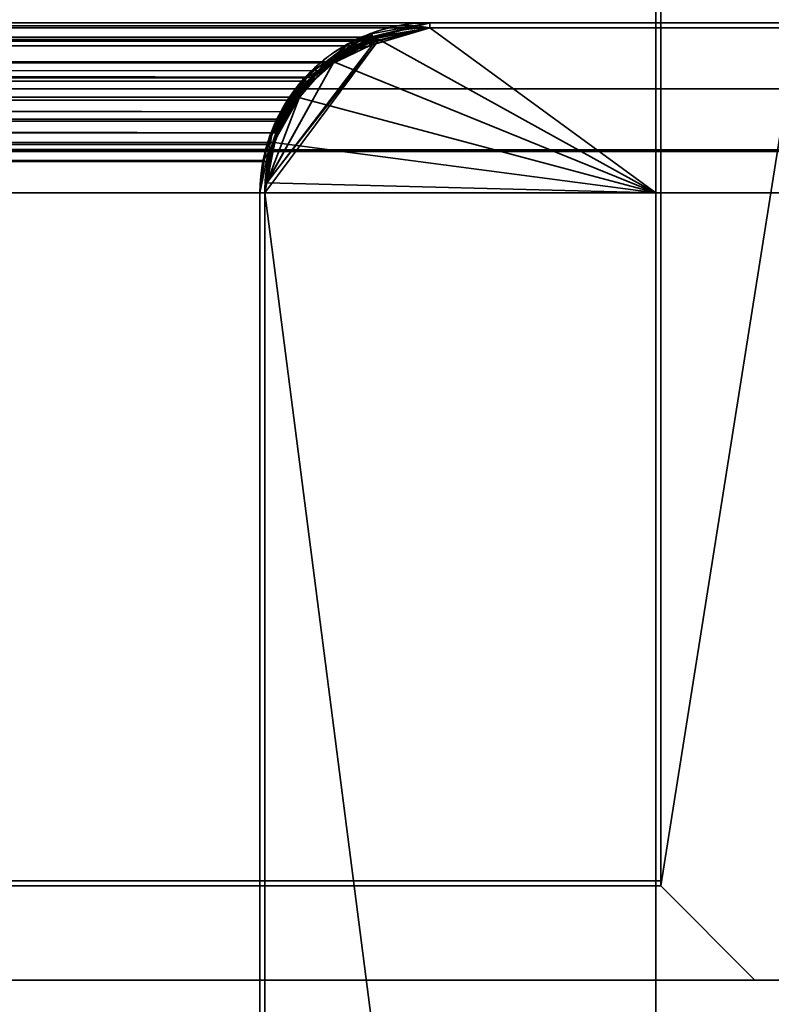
# Model space of a CAD drawing. Header units: millimetres. Extents: x -503 to 6703, y -110 to 193.
# Tile 532 of 656: x 1842 to 1864, y 149 to 178. Entities that reach past the tile are written whole.
import ezdxf

# ---------------------------------------------------------------- set-up
doc = ezdxf.new("R2010")
doc.units = ezdxf.units.MM
doc.layers.add('151', color=7, linetype='Continuous', true_color=0xffffff)

# ---------------------------------------------------------------- blocks, each defined once
blk = doc.blocks.new('UG_SURFACE_002')
at = {"layer": '151', "color": 252, "linetype": 'Continuous', "lineweight": 35}
for points in [[(947.5, 174.4, 2212.25), (2052.5, 174.4, 2212.25), (1902.5, 174.4, 2062.25), (1097.5, 174.4, 2062.25)], [(2052.5, -14, 2212.25), (2052.5, 174.4, 2212.25), (947.5, 174.4, 2212.25), (947.5, -14, 2212.25)], [(1097.5, -14, 2062.25), (1097.5, 174.4, 2062.25), (1902.5, 174.4, 2062.25), (1902.5, -14, 2062.25)]]:
    blk.add_3dface(points, dxfattribs=at)
blk = doc.blocks.new('UG_SURFACE_158')
at = {"layer": '151', "color": 7, "linetype": 'Continuous', "lineweight": 35}
for points in [[(1078.7, 190.3, 2078.55), (1078.7, 174.45, 2078.55), (1921.3, 174.45, 2078.55), (1921.3, 190.3, 2078.55)], [(1921.15, 190.3, 2078.4), (1921.15, 174.45, 2078.4), (1078.85, 174.45, 2078.4), (1078.85, 190.3, 2078.4)], [(1861.15, 152.3, 2018.4), (1861.15, 190.3, 2018.4), (1138.85, 190.3, 2018.4), (1138.85, 152.3, 2018.4)], [(1139, 152.3, 2018.25), (1139, 190.3, 2018.25), (1861, 190.3, 2018.25), (1861, 152.3, 2018.25)], [(1861.15, 190.3, 2018.4), (1861.15, 152.3, 2018.4), (1861, 152.3, 2018.25), (1861, 190.3, 2018.25)], [(1921.15, 174.45, 2078.4), (1921.3, 174.45, 2078.55), (1078.7, 174.45, 2078.55), (1078.85, 174.45, 2078.4)], [(1861, 152.3, 2018.25), (1861.15, 152.3, 2018.4), (1138.85, 152.3, 2018.4), (1139, 152.3, 2018.25)]]:
    blk.add_3dface(points, dxfattribs=at)
blk = doc.blocks.new('UG_SURFACE_159')
at = {"layer": '151', "color": 14, "linetype": 'Continuous', "lineweight": 35}
for points in [[(1133.85, 193.3, 2023.4), (1133.85, 178.3, 2023.4), (1866.15, 178.3, 2023.4), (1866.15, 193.3, 2023.4)], [(1863.917, 193.244, 2021.167), (1864.15, 193.3, 2021.4), (1866.15, 193.3, 2023.4), (1866.15, 178.3, 2023.4)], [(1866.15, 178.3, 2023.4), (1862.288, 192.593, 2019.538), (1862.79, 192.974, 2020.04), (1863.068, 193.041, 2020.318)], [(1866.15, 178.3, 2023.4), (1863.068, 193.041, 2020.318), (1863.917, 193.244, 2021.167)], [(1861.671, 191.932, 2018.921), (1861.94, 192.329, 2019.19), (1862.288, 192.593, 2019.538), (1866.15, 178.3, 2023.4)], [(1861.298, 191.152, 2018.548), (1861.446, 191.599, 2018.696), (1861.671, 191.932, 2018.921), (1866.15, 178.3, 2023.4)], [(1861.205, 190.871, 2018.455), (1861.298, 191.152, 2018.548), (1866.15, 178.3, 2023.4)], [(1866.15, 178.3, 2023.4), (1865.3, 178.3, 2022.55), (1861.15, 190.3, 2018.4), (1861.205, 190.871, 2018.455)], [(1138.85, 152.15, 2018.4), (1138.85, 190.3, 2018.4), (1861.15, 190.3, 2018.4), (1861.15, 152.15, 2018.4)], [(1861.15, 152.15, 2018.4), (1861.15, 190.3, 2018.4), (1865.3, 178.3, 2022.55)], [(1865.3, 178.3, 2022.55), (1866.15, 178.3, 2023.4), (1133.85, 178.3, 2023.4), (1134.7, 178.3, 2022.55)], [(1134.7, 178.3, 2022.55), (1134.7, 149.3, 2022.55), (1865.3, 149.3, 2022.55), (1865.3, 178.3, 2022.55)], [(1865.3, 178.3, 2022.55), (1865.3, 149.3, 2022.55), (1864, 149.3, 2021.25), (1861.15, 152.15, 2018.4)], [(1136, 149.3, 2021.25), (1138.85, 152.15, 2018.4), (1861.15, 152.15, 2018.4), (1864, 149.3, 2021.25)], [(1864, 149.3, 2021.25), (1865.3, 149.3, 2022.55), (1134.7, 149.3, 2022.55), (1136, 149.3, 2021.25)]]:
    blk.add_3dface(points, dxfattribs=at)
blk = doc.blocks.new('UG_SURFACE_160')
at = {"layer": '151', "color": 14, "linetype": 'Continuous', "lineweight": 35}
for points in [[(1916.15, 174.45, 2073.4), (1083.85, 174.45, 2073.4), (1083.85, 193.3, 2073.4), (1916.15, 193.3, 2073.4)], [(1078.85, 190.3, 2078.4), (1078.85, 174.45, 2078.4), (1921.15, 174.45, 2078.4), (1921.15, 190.3, 2078.4)], [(1916.15, 174.45, 2073.4), (1921.15, 174.45, 2078.4), (1078.85, 174.45, 2078.4), (1083.85, 174.45, 2073.4)]]:
    blk.add_3dface(points, dxfattribs=at)
blk = doc.blocks.new('UG_SURFACE_161')
at = {"layer": '151', "color": 41, "linetype": 'Continuous', "lineweight": 35}
for points in [[(1083.85, 193.3, 2073.4), (1083.85, 178.3, 2073.4), (1916.15, 178.3, 2073.4), (1916.15, 193.3, 2073.4)], [(1133.85, 178.3, 2023.4), (1133.85, 193.3, 2023.4), (1866.15, 193.3, 2023.4), (1866.15, 178.3, 2023.4)], [(1866.15, 178.3, 2023.4), (1916.15, 178.3, 2073.4), (1083.85, 178.3, 2073.4), (1133.85, 178.3, 2023.4)]]:
    blk.add_3dface(points, dxfattribs=at)
blk = doc.blocks.new('UG_SURFACE_162')
at = {"layer": '151', "color": 14, "linetype": 'Continuous', "lineweight": 35}
for points in [[(1864.15, 193.3, -4.75), (1863.88, 193.246, -4.75), (1863.879, 193.231, 2021.129)], [(1863.879, 193.231, 2021.129), (1864.15, 193.3, 2021.4), (1864.15, 193.3, -4.75)], [(1866.15, 178.3, 2023.4), (1866.15, 193.3, 2023.4), (1864.15, 193.3, 2021.4), (1863.879, 193.231, 2021.129)], [(1863.88, 193.246, -4.75), (1864.15, 193.3, -4.75), (1866.15, 193.3, -4.75), (1866.15, 178.3, -4.75)], [(1866.15, 193.3, 2023.4), (1866.15, 193.3, -4.75), (1864.15, 193.3, -4.75), (1864.15, 193.3, 2021.4)], [(1866.15, 193.3, 2023.4), (1866.15, 178.3, 2023.4), (1866.15, 178.3, -4.75), (1866.15, 193.3, -4.75)], [(1862.983, 193.059, -4.75), (1862.229, 192.555, -4.75), (1862.237, 192.521, 2019.487)], [(1862.229, 192.555, -4.75), (1862.983, 193.059, -4.75), (1866.15, 178.3, -4.75)], [(1862.237, 192.521, 2019.487), (1862.711, 192.933, 2019.961), (1862.983, 193.059, -4.75)], [(1865.3, 178.3, 2022.55), (1862.988, 193.003, 2020.238), (1862.711, 192.933, 2019.961), (1862.237, 192.521, 2019.487)], [(1862.711, 192.933, 2019.961), (1862.988, 193.003, 2020.238), (1862.983, 193.059, -4.75)], [(1866.15, 178.3, -4.75), (1862.983, 193.059, -4.75), (1863.002, 193.072, -4.75), (1863.88, 193.246, -4.75)], [(1863.002, 193.072, -4.75), (1862.983, 193.059, -4.75), (1862.988, 193.003, 2020.238)], [(1863.88, 193.246, -4.75), (1863.002, 193.072, -4.75), (1862.988, 193.003, 2020.238)], [(1862.988, 193.003, 2020.238), (1863.879, 193.231, 2021.129), (1863.88, 193.246, -4.75)], [(1865.3, 178.3, 2022.55), (1866.15, 178.3, 2023.4), (1863.879, 193.231, 2021.129), (1862.988, 193.003, 2020.238)], [(1862.229, 192.555, -4.75), (1862.029, 192.421, -4.75), (1861.636, 191.882, 2018.886)], [(1861.636, 191.882, 2018.886), (1861.748, 192.097, 2018.998), (1862.229, 192.555, -4.75)], [(1865.3, 178.3, 2022.55), (1862.237, 192.521, 2019.487), (1861.748, 192.097, 2018.998), (1861.636, 191.882, 2018.886)], [(1862.029, 192.421, -4.75), (1861.662, 191.873, -4.75), (1861.636, 191.882, 2018.886)], [(1861.662, 191.873, -4.75), (1862.029, 192.421, -4.75), (1862.229, 192.555, -4.75), (1866.15, 178.3, -4.75)], [(1861.748, 192.097, 2018.998), (1862.237, 192.521, 2019.487), (1862.229, 192.555, -4.75)], [(1865.3, 178.3, 2022.55), (1861.636, 191.882, 2018.886), (1861.298, 191.232, 2018.548), (1861.274, 191.077, 2018.524)], [(1861.298, 191.232, 2018.548), (1861.636, 191.882, 2018.886), (1861.662, 191.873, -4.75)], [(1861.298, 191.232, 2018.548), (1861.662, 191.873, -4.75), (1861.378, 191.448, -4.75)], [(1866.15, 178.3, -4.75), (1861.304, 191.073, -4.75), (1861.378, 191.448, -4.75), (1861.662, 191.873, -4.75)], [(1861.378, 191.448, -4.75), (1861.304, 191.073, -4.75), (1861.274, 191.077, 2018.524)], [(1861.274, 191.077, 2018.524), (1861.298, 191.232, 2018.548), (1861.378, 191.448, -4.75)], [(1861.15, 190.3, 2018.4), (1861.274, 191.077, 2018.524), (1861.304, 191.073, -4.75)], [(1861.274, 191.077, 2018.524), (1861.15, 190.3, 2018.4), (1865.3, 178.3, 2022.55)], [(1861.304, 191.073, -4.75), (1861.15, 190.3, -4.75), (1861.15, 190.3, 2018.4)], [(1866.15, 178.3, -4.75), (1865.3, 178.3, -4.75), (1861.15, 190.3, -4.75), (1861.304, 191.073, -4.75)], [(1861.15, 152.15, 2018.4), (1861.15, 190.3, 2018.4), (1861.15, 190.3, -4.75), (1861.15, 152.15, -4.75)], [(1861.15, 152.15, -4.75), (1861.15, 190.3, -4.75), (1865.3, 178.3, -4.75)], [(1865.3, 178.3, 2022.55), (1861.15, 190.3, 2018.4), (1861.15, 152.15, 2018.4)], [(1865.3, 178.3, -4.75), (1865.3, 149.3, -4.75), (1864, 149.3, -4.75), (1861.15, 152.15, -4.75)], [(1861.15, 152.15, 2018.4), (1864, 149.3, 2021.25), (1865.3, 149.3, 2022.55), (1865.3, 178.3, 2022.55)], [(1865.3, 178.3, 2022.55), (1865.3, 178.3, -4.75), (1866.15, 178.3, -4.75), (1866.15, 178.3, 2023.4)], [(1865.3, 178.3, 2022.55), (1865.3, 149.3, 2022.55), (1865.3, 149.3, -4.75), (1865.3, 178.3, -4.75)], [(1864, 149.3, 2021.25), (1861.15, 152.15, 2018.4), (1861.15, 152.15, -4.75), (1864, 149.3, -4.75)], [(1864, 149.3, 2021.25), (1864, 149.3, -4.75), (1865.3, 149.3, -4.75), (1865.3, 149.3, 2022.55)]]:
    blk.add_3dface(points, dxfattribs=at)
blk = doc.blocks.new('UG_SURFACE_163')
at = {"layer": '151', "color": 7, "linetype": 'Continuous', "lineweight": 35}
for points in [[(1861, 190.3, 2018.25), (1861, 152.3, 2018.25), (1861.15, 152.3, 2018.4), (1861.15, 190.3, 2018.4)], [(1861, 152.3, -4.75), (1861, 190.3, -4.75), (1861.15, 190.3, -4.75), (1861.15, 152.3, -4.75)], [(1861, 152.3, 2018.25), (1861, 190.3, 2018.25), (1861, 190.3, -4.75), (1861, 152.3, -4.75)], [(1861.15, 152.3, -4.75), (1861.15, 190.3, -4.75), (1861.15, 190.3, 2018.4), (1861.15, 152.3, 2018.4)], [(1861, 152.3, 2018.25), (1861, 152.3, -4.75), (1861.15, 152.3, -4.75), (1861.15, 152.3, 2018.4)]]:
    blk.add_3dface(points, dxfattribs=at)
blk = doc.blocks.new('UG_SURFACE_178')
at = {"layer": '151', "color": 7, "linetype": 'Continuous', "lineweight": 35}
for points in [[(1861, 178.3, 2018.25), (1139, 178.3, 2018.25), (1139, 178.15, 2018.25), (1861, 178.15, 2018.25)], [(1854.15, 178.3, 2011.4), (1145.85, 178.3, 2011.4), (1139, 178.3, 2018.25), (1861, 178.3, 2018.25)], [(1854.15, 178.15, 2011.4), (1861, 178.15, 2018.25), (1139, 178.15, 2018.25), (1145.85, 178.15, 2011.4)], [(1145.85, 178.3, 2011.4), (1854.15, 178.3, 2011.4), (1853.75, 178.204, 2011), (1146.25, 178.204, 2011)], [(1852.471, 177.86, 2009.721), (1145.85, 178.15, 2011.4), (1147.68, 177.711, 2009.57)], [(1852.471, 177.86, 2009.721), (1854.15, 178.15, 2011.4), (1145.85, 178.15, 2011.4)], [(1146.25, 178.204, 2011), (1853.75, 178.204, 2011), (1852.293, 177.855, 2009.543), (1147.707, 177.855, 2009.543)], [(1854.15, 178.15, 2011.4), (1852.471, 177.86, 2009.721), (1852.293, 177.855, 2009.543), (1853.75, 178.204, 2011)], [(1853.75, 178.204, 2011), (1854.15, 178.3, 2011.4), (1854.15, 178.15, 2011.4)], [(1854.15, 178.3, 2011.4), (1861, 178.3, 2018.25), (1861, 178.15, 2018.25), (1854.15, 178.15, 2011.4)], [(1147.68, 177.711, 2009.57), (1852.318, 177.768, 2009.568), (1852.471, 177.86, 2009.721)], [(1148.184, 177.741, 2009.066), (1147.707, 177.855, 2009.543), (1852.293, 177.855, 2009.543)], [(1148.184, 177.741, 2009.066), (1852.293, 177.855, 2009.543), (1851.816, 177.741, 2009.066)], [(1850.953, 177.086, 2008.203), (1851.816, 177.741, 2009.066), (1852.293, 177.855, 2009.543), (1852.318, 177.768, 2009.568)], [(1852.293, 177.855, 2009.543), (1852.471, 177.86, 2009.721), (1852.318, 177.768, 2009.568)], [(1850.782, 176.846, 2008.032), (1852.318, 177.768, 2009.568), (1147.68, 177.711, 2009.57)], [(1850.782, 176.846, 2008.032), (1147.68, 177.711, 2009.57), (1148.116, 177.607, 2009.134)], [(1148.116, 177.607, 2009.134), (1850.631, 176.656, 2007.881), (1850.782, 176.846, 2008.032)], [(1148.116, 177.607, 2009.134), (1149.375, 176.652, 2007.875), (1850.631, 176.656, 2007.881)], [(1851.816, 177.741, 2009.066), (1149.047, 177.086, 2008.203), (1148.184, 177.741, 2009.066)], [(1851.816, 177.741, 2009.066), (1850.953, 177.086, 2008.203), (1149.047, 177.086, 2008.203)], [(1852.318, 177.768, 2009.568), (1850.782, 176.846, 2008.032), (1850.953, 177.086, 2008.203)], [(1149.644, 176.632, 2007.606), (1149.047, 177.086, 2008.203), (1850.953, 177.086, 2008.203)], [(1149.644, 176.632, 2007.606), (1850.953, 177.086, 2008.203), (1850.356, 176.632, 2007.606)], [(1850.782, 176.846, 2008.032), (1850.356, 176.632, 2007.606), (1850.953, 177.086, 2008.203)], [(1849.794, 175.605, 2007.044), (1850.631, 176.656, 2007.881), (1149.375, 176.652, 2007.875)], [(1849.794, 175.605, 2007.044), (1149.375, 176.652, 2007.875), (1149.534, 176.531, 2007.716)], [(1850.356, 176.632, 2007.606), (1150.105, 175.951, 2007.145), (1149.644, 176.632, 2007.606)], [(1850.356, 176.632, 2007.606), (1849.895, 175.951, 2007.145), (1150.105, 175.951, 2007.145)], [(1849.895, 175.951, 2007.145), (1850.356, 176.632, 2007.606), (1850.631, 176.656, 2007.881), (1849.794, 175.605, 2007.044)], [(1850.356, 176.632, 2007.606), (1850.782, 176.846, 2008.032), (1850.631, 176.656, 2007.881)], [(1149.534, 176.531, 2007.716), (1849.531, 174.963, 2006.781), (1849.794, 175.605, 2007.044)], [(1149.534, 176.531, 2007.716), (1150.357, 175.316, 2006.893), (1849.531, 174.963, 2006.781)], [(1150.492, 175.38, 2006.758), (1150.105, 175.951, 2007.145), (1849.895, 175.951, 2007.145)], [(1150.492, 175.38, 2006.758), (1849.895, 175.951, 2007.145), (1849.508, 175.38, 2006.758)], [(1849.794, 175.605, 2007.044), (1849.508, 175.38, 2006.758), (1849.895, 175.951, 2007.145)], [(1849.508, 175.38, 2006.758), (1849.794, 175.605, 2007.044), (1849.531, 174.963, 2006.781)], [(1150.357, 175.316, 2006.893), (1150.471, 174.97, 2006.779), (1849.531, 174.963, 2006.781)], [(1849.508, 175.38, 2006.758), (1150.746, 174.612, 2006.504), (1150.492, 175.38, 2006.758)], [(1849.508, 175.38, 2006.758), (1849.254, 174.612, 2006.504), (1150.746, 174.612, 2006.504)], [(1849.531, 174.963, 2006.781), (1849.324, 174.458, 2006.574), (1849.254, 174.612, 2006.504), (1849.508, 175.38, 2006.758)], [(1849.324, 174.458, 2006.574), (1150.471, 174.97, 2006.779), (1150.759, 174.102, 2006.491)], [(1849.324, 174.458, 2006.574), (1849.531, 174.963, 2006.781), (1150.471, 174.97, 2006.779)], [(1150.906, 174.13, 2006.344), (1150.746, 174.612, 2006.504), (1849.254, 174.612, 2006.504)], [(1150.906, 174.13, 2006.344), (1849.254, 174.612, 2006.504), (1849.094, 174.13, 2006.344)], [(1849.094, 174.13, 2006.344), (1849.254, 174.612, 2006.504), (1849.324, 174.458, 2006.574)], [(1150.759, 174.102, 2006.491), (1849.15, 173.15, 2006.4), (1849.324, 174.458, 2006.574)], [(1849.324, 174.458, 2006.574), (1849.15, 173.15, 2006.4), (1849, 173.15, 2006.25), (1849.094, 174.13, 2006.344)], [(1150.759, 174.102, 2006.491), (1150.85, 173.15, 2006.4), (1849.15, 173.15, 2006.4)], [(1849.094, 174.13, 2006.344), (1151, 173.15, 2006.25), (1150.906, 174.13, 2006.344)], [(1849.094, 174.13, 2006.344), (1849, 173.15, 2006.25), (1151, 173.15, 2006.25)], [(1849.15, 55.15, 2006.4), (1849.15, 173.15, 2006.4), (1150.85, 173.15, 2006.4), (1150.85, 55.15, 2006.4)], [(1151, 55.15, 2006.25), (1151, 173.15, 2006.25), (1849, 173.15, 2006.25), (1849, 55.15, 2006.25)], [(1849, 55.15, 2006.25), (1849, 173.15, 2006.25), (1849.15, 173.15, 2006.4), (1849.15, 55.15, 2006.4)]]:
    blk.add_3dface(points, dxfattribs=at)
blk = doc.blocks.new('UG_SURFACE_179')
at = {"layer": '151', "color": 41, "linetype": 'Continuous', "lineweight": 35}
for points in [[(1871.15, 173.15, 2028.4), (1865.5, 173.15, 2022.75), (1134.5, 173.15, 2022.75), (1128.85, 173.15, 2028.4)], [(1871.15, 81, 2028.4), (1871.15, 173.15, 2028.4), (1128.85, 173.15, 2028.4), (1128.85, 81, 2028.4)], [(1865.5, 173.15, 2022.75), (1865.5, 147.3, 2022.75), (1134.5, 147.3, 2022.75), (1134.5, 173.15, 2022.75)], [(1861, 147.3, 2018.25), (1861, 173.15, 2018.25), (1139, 173.15, 2018.25), (1139, 147.3, 2018.25)], [(1861, 173.15, 2018.25), (1849.15, 173.15, 2006.4), (1150.85, 173.15, 2006.4), (1139, 173.15, 2018.25)], [(1849.15, 173.15, 2006.4), (1849.15, 55.15, 2006.4), (1150.85, 55.15, 2006.4), (1150.85, 173.15, 2006.4)], [(1860, 89, 2017.25), (1849.15, 173.15, 2006.4), (1861, 173.15, 2018.25), (1861, 147.3, 2018.25)], [(1860, 89, 2017.25), (1860, 55.15, 2017.25), (1849.15, 55.15, 2006.4), (1849.15, 173.15, 2006.4)]]:
    blk.add_3dface(points, dxfattribs=at)
blk = doc.blocks.new('UG_SURFACE_180')
at = {"layer": '151', "color": 14, "linetype": 'Continuous', "lineweight": 35}
for points in [[(1861, 173.15, 2018.25), (1861, 178.15, 2018.25), (1139, 178.15, 2018.25), (1139, 173.15, 2018.25)], [(1861, 178.15, 2018.25), (1854.15, 178.15, 2011.4), (1145.85, 178.15, 2011.4), (1139, 178.15, 2018.25)], [(1147.393, 177.883, 2009.857), (1145.85, 178.15, 2011.4), (1854.15, 178.15, 2011.4)], [(1854.15, 178.15, 2011.4), (1852.62, 177.783, 2009.87), (1147.393, 177.883, 2009.857)], [(1852.62, 177.783, 2009.87), (1854.15, 178.15, 2011.4), (1861, 178.15, 2018.25), (1861, 173.15, 2018.25)], [(1147.529, 177.86, 2009.721), (1147.393, 177.883, 2009.857), (1852.62, 177.783, 2009.87)], [(1147.529, 177.86, 2009.721), (1852.62, 177.783, 2009.87), (1851.884, 177.607, 2009.134)], [(1851.884, 177.607, 2009.134), (1148.768, 177.116, 2008.482), (1147.529, 177.86, 2009.721)], [(1851.884, 177.607, 2009.134), (1851.238, 177.116, 2008.487), (1148.768, 177.116, 2008.482)], [(1861, 173.15, 2018.25), (1851.238, 177.116, 2008.487), (1851.884, 177.607, 2009.134), (1852.62, 177.783, 2009.87)], [(1149.218, 176.846, 2008.032), (1148.768, 177.116, 2008.482), (1851.238, 177.116, 2008.487)], [(1149.218, 176.846, 2008.032), (1851.238, 177.116, 2008.487), (1850.466, 176.531, 2007.716)], [(1861, 173.15, 2018.25), (1850.136, 176.042, 2007.385), (1850.466, 176.531, 2007.716), (1851.238, 177.116, 2008.487)], [(1850.466, 176.531, 2007.716), (1149.864, 176.034, 2007.386), (1149.218, 176.846, 2008.032)], [(1850.466, 176.531, 2007.716), (1850.136, 176.042, 2007.385), (1149.864, 176.034, 2007.386)], [(1150.206, 175.605, 2007.044), (1149.864, 176.034, 2007.386), (1850.136, 176.042, 2007.385)], [(1150.206, 175.605, 2007.044), (1850.136, 176.042, 2007.385), (1849.643, 175.316, 2006.893)], [(1861, 173.15, 2018.25), (1849.429, 174.67, 2006.68), (1849.643, 175.316, 2006.893), (1850.136, 176.042, 2007.385)], [(1849.643, 175.316, 2006.893), (1150.586, 174.678, 2006.664), (1150.206, 175.605, 2007.044)], [(1849.643, 175.316, 2006.893), (1849.429, 174.67, 2006.68), (1150.586, 174.678, 2006.664)], [(1150.676, 174.458, 2006.574), (1150.586, 174.678, 2006.664), (1849.429, 174.67, 2006.68)], [(1150.676, 174.458, 2006.574), (1849.429, 174.67, 2006.68), (1849.241, 174.102, 2006.491)], [(1861, 173.15, 2018.25), (1849.15, 173.15, 2006.4), (1849.241, 174.102, 2006.491), (1849.429, 174.67, 2006.68)], [(1849.241, 174.102, 2006.491), (1150.85, 173.15, 2006.4), (1150.676, 174.458, 2006.574)], [(1849.241, 174.102, 2006.491), (1849.15, 173.15, 2006.4), (1150.85, 173.15, 2006.4)], [(1849.15, 173.15, 2006.4), (1861, 173.15, 2018.25), (1139, 173.15, 2018.25), (1150.85, 173.15, 2006.4)]]:
    blk.add_3dface(points, dxfattribs=at)
blk = doc.blocks.new('UG_SURFACE_181')
at = {"layer": '151', "color": 14, "linetype": 'Continuous', "lineweight": 35}
for points in [[(1871.15, 178.15, 2028.4), (1867.35, 178.15, 2024.6), (1132.65, 178.15, 2024.6), (1128.85, 178.15, 2028.4)], [(1871.15, 173.15, 2028.4), (1871.15, 178.15, 2028.4), (1128.85, 178.15, 2028.4), (1128.85, 173.15, 2028.4)], [(1865.5, 176.3, 2022.75), (1134.5, 176.3, 2022.75), (1132.65, 178.15, 2024.6), (1867.35, 178.15, 2024.6)], [(1865.5, 176.3, 2022.75), (1865.5, 173.15, 2022.75), (1134.5, 173.15, 2022.75), (1134.5, 176.3, 2022.75)], [(1865.5, 173.15, 2022.75), (1871.15, 173.15, 2028.4), (1128.85, 173.15, 2028.4), (1134.5, 173.15, 2022.75)]]:
    blk.add_3dface(points, dxfattribs=at)
blk = doc.blocks.new('UG_SURFACE_182')
at = {"layer": '151', "color": 252, "linetype": 'Continuous', "lineweight": 35}
for points in [[(1132.5, 178.3, 2024.75), (1134.5, 176.3, 2022.75), (1865.5, 176.3, 2022.75), (1867.5, 178.3, 2024.75)], [(1132.5, 178.3, 2024.75), (1867.5, 178.3, 2024.75), (1865.5, 178.3, 2022.75), (1134.5, 178.3, 2022.75)], [(1134.5, 176.3, 2022.75), (1134.5, 178.3, 2022.75), (1865.5, 178.3, 2022.75), (1865.5, 176.3, 2022.75)]]:
    blk.add_3dface(points, dxfattribs=at)
blk = doc.blocks.new('UG_SURFACE_183')
at = {"layer": '151', "color": 7, "linetype": 'Continuous', "lineweight": 35}
for points in [[(1130.85, 178.15, 2026.4), (1869.15, 178.15, 2026.4), (1869.15, 178.3, 2026.4), (1130.85, 178.3, 2026.4)], [(1869.15, 178.3, 2026.4), (1867.5, 178.3, 2024.75), (1132.5, 178.3, 2024.75), (1130.85, 178.3, 2026.4)], [(1869.15, 178.15, 2026.4), (1130.85, 178.15, 2026.4), (1132.65, 178.15, 2024.6), (1867.35, 178.15, 2024.6)], [(1132.65, 178.15, 2024.6), (1132.5, 178.3, 2024.75), (1867.5, 178.3, 2024.75), (1867.35, 178.15, 2024.6)]]:
    blk.add_3dface(points, dxfattribs=at)
blk = doc.blocks.new('UG_SURFACE_185')
at = {"layer": '151', "color": 7, "linetype": 'Continuous', "lineweight": 35}
for points in [[(1852.337, 177.614, 2009.587), (1854.15, 178.15, 2011.4), (1854.15, 178.3, 2011.4), (1852.272, 177.806, 2009.522)], [(1854.15, 178.3, -4.75), (1853.869, 178.246, -4.75), (1852.272, 177.806, 2009.522)], [(1852.272, 177.806, 2009.522), (1854.15, 178.3, 2011.4), (1854.15, 178.3, -4.75)], [(1853.869, 178.246, -4.75), (1852.386, 177.962, -4.75), (1852.272, 177.806, 2009.522)], [(1852.439, 177.816, -4.75), (1854.15, 178.15, 2011.4), (1852.337, 177.614, 2009.587)], [(1852.386, 177.962, -4.75), (1853.869, 178.246, -4.75), (1853.878, 178.097, -4.75), (1852.439, 177.816, -4.75)], [(1854.15, 178.15, 2011.4), (1852.439, 177.816, -4.75), (1853.878, 178.097, -4.75)], [(1853.869, 178.246, -4.75), (1854.15, 178.3, -4.75), (1854.15, 178.15, -4.75), (1853.878, 178.097, -4.75)], [(1853.878, 178.097, -4.75), (1854.15, 178.15, -4.75), (1854.15, 178.15, 2011.4)], [(1854.15, 178.15, 2011.4), (1861, 178.15, 2018.25), (1861, 178.3, 2018.25), (1854.15, 178.3, 2011.4)], [(1854.15, 178.3, 2011.4), (1861, 178.3, 2018.25), (1861, 178.3, -4.75), (1854.15, 178.3, -4.75)], [(1854.15, 178.3, -4.75), (1861, 178.3, -4.75), (1861, 178.15, -4.75), (1854.15, 178.15, -4.75)], [(1854.15, 178.15, 2011.4), (1854.15, 178.15, -4.75), (1861, 178.15, -4.75), (1861, 178.15, 2018.25)], [(1861, 178.3, -4.75), (1861, 178.3, 2018.25), (1861, 178.15, 2018.25), (1861, 178.15, -4.75)], [(1852.258, 177.932, -4.75), (1851.068, 177.157, -4.75), (1850.569, 176.662, 2007.819)], [(1850.569, 176.662, 2007.819), (1851.615, 177.633, 2008.865), (1852.258, 177.932, -4.75)], [(1852.272, 177.784, -4.75), (1851.156, 177.044, -4.75), (1851.068, 177.157, -4.75), (1852.258, 177.932, -4.75)], [(1852.272, 177.806, 2009.522), (1851.615, 177.633, 2008.865), (1851.432, 177.347, 2008.682), (1852.337, 177.614, 2009.587)], [(1851.615, 177.633, 2008.865), (1852.272, 177.806, 2009.522), (1852.258, 177.932, -4.75)], [(1852.311, 177.792, -4.75), (1852.272, 177.784, -4.75), (1852.258, 177.932, -4.75), (1852.269, 177.939, -4.75)], [(1852.269, 177.939, -4.75), (1852.258, 177.932, -4.75), (1852.272, 177.806, 2009.522)], [(1852.269, 177.939, -4.75), (1852.386, 177.962, -4.75), (1852.439, 177.816, -4.75), (1852.311, 177.792, -4.75)], [(1852.272, 177.806, 2009.522), (1852.386, 177.962, -4.75), (1852.269, 177.939, -4.75)], [(1852.272, 177.784, -4.75), (1852.311, 177.792, -4.75), (1852.337, 177.614, 2009.587)], [(1852.337, 177.614, 2009.587), (1852.311, 177.792, -4.75), (1852.439, 177.816, -4.75)], [(1850.665, 176.583, 2007.915), (1851.432, 177.347, 2008.682), (1851.615, 177.633, 2008.865), (1850.569, 176.662, 2007.819)], [(1851.156, 177.044, -4.75), (1852.272, 177.784, -4.75), (1852.337, 177.614, 2009.587)], [(1851.156, 177.044, -4.75), (1852.337, 177.614, 2009.587), (1851.432, 177.347, 2008.682)], [(1851.432, 177.347, 2008.682), (1850.614, 176.686, -4.75), (1851.156, 177.044, -4.75)], [(1851.432, 177.347, 2008.682), (1850.665, 176.583, 2007.915), (1850.614, 176.686, -4.75)], [(1850.508, 176.792, -4.75), (1851.068, 177.157, -4.75), (1851.156, 177.044, -4.75), (1850.614, 176.686, -4.75)], [(1851.068, 177.157, -4.75), (1850.508, 176.792, -4.75), (1850.569, 176.662, 2007.819)], [(1850.508, 176.792, -4.75), (1850.024, 176.072, -4.75), (1849.409, 175.002, 2006.66)], [(1849.409, 175.002, 2006.66), (1849.868, 176.011, 2007.118), (1850.508, 176.792, -4.75)], [(1849.868, 176.011, 2007.118), (1850.569, 176.662, 2007.819), (1850.508, 176.792, -4.75)], [(1850.569, 176.662, 2007.819), (1849.868, 176.011, 2007.118), (1849.965, 175.886, 2007.215), (1850.665, 176.583, 2007.915)], [(1850.614, 176.686, -4.75), (1850.153, 175.983, -4.75), (1850.024, 176.072, -4.75), (1850.508, 176.792, -4.75)], [(1850.153, 175.983, -4.75), (1850.614, 176.686, -4.75), (1850.665, 176.583, 2007.915)], [(1850.153, 175.983, -4.75), (1850.665, 176.583, 2007.915), (1849.965, 175.886, 2007.215)], [(1850.024, 176.072, -4.75), (1849.42, 175.175, -4.75), (1849.409, 175.002, 2006.66)], [(1849.557, 174.941, 2006.807), (1849.965, 175.886, 2007.215), (1849.868, 176.011, 2007.118), (1849.409, 175.002, 2006.66)], [(1849.42, 175.175, -4.75), (1850.024, 176.072, -4.75), (1850.153, 175.983, -4.75), (1849.501, 174.99, -4.75)], [(1849.965, 175.886, 2007.215), (1849.501, 174.99, -4.75), (1850.153, 175.983, -4.75)], [(1849.965, 175.886, 2007.215), (1849.557, 174.941, 2006.807), (1849.501, 174.99, -4.75)], [(1849.501, 174.99, -4.75), (1849.392, 175.039, -4.75), (1849.42, 175.175, -4.75)], [(1849.42, 175.175, -4.75), (1849.392, 175.039, -4.75), (1849.409, 175.002, 2006.66)], [(1849.392, 175.039, -4.75), (1849.32, 174.693, -4.75), (1849, 173.15, 2006.25)], [(1849, 173.15, 2006.25), (1849.178, 174.493, 2006.428), (1849.392, 175.039, -4.75)], [(1849.178, 174.493, 2006.428), (1849.409, 175.002, 2006.66), (1849.392, 175.039, -4.75)], [(1849.409, 175.002, 2006.66), (1849.178, 174.493, 2006.428), (1849.289, 174.322, 2006.539), (1849.557, 174.941, 2006.807)], [(1849.437, 174.654, -4.75), (1849.557, 174.941, 2006.807), (1849.289, 174.322, 2006.539)], [(1849.501, 174.99, -4.75), (1849.437, 174.654, -4.75), (1849.32, 174.693, -4.75), (1849.392, 175.039, -4.75)], [(1849.437, 174.654, -4.75), (1849.501, 174.99, -4.75), (1849.557, 174.941, 2006.807)], [(1849, 173.15, -4.75), (1849.32, 174.693, -4.75), (1849.437, 174.654, -4.75), (1849.15, 173.15, -4.75)], [(1849.32, 174.693, -4.75), (1849, 173.15, -4.75), (1849, 173.15, 2006.25)], [(1849.289, 174.322, 2006.539), (1849.15, 173.15, -4.75), (1849.437, 174.654, -4.75)], [(1849.15, 173.15, 2006.4), (1849.289, 174.322, 2006.539), (1849.178, 174.493, 2006.428), (1849, 173.15, 2006.25)], [(1849.289, 174.322, 2006.539), (1849.15, 173.15, 2006.4), (1849.15, 173.15, -4.75)], [(1849, 55.15, -4.75), (1849, 173.15, -4.75), (1849.15, 173.15, -4.75), (1849.15, 55.15, -4.75)], [(1849, 55.15, 2006.25), (1849, 173.15, 2006.25), (1849, 173.15, -4.75), (1849, 55.15, -4.75)], [(1849.15, 55.15, 2006.4), (1849.15, 173.15, 2006.4), (1849, 173.15, 2006.25), (1849, 55.15, 2006.25)], [(1849.15, 55.15, -4.75), (1849.15, 173.15, -4.75), (1849.15, 173.15, 2006.4), (1849.15, 55.15, 2006.4)]]:
    blk.add_3dface(points, dxfattribs=at)
blk = doc.blocks.new('UG_SURFACE_186')
at = {"layer": '151', "color": 14, "linetype": 'Continuous', "lineweight": 35}
for points in [[(1854.15, 178.15, 2011.4), (1852.576, 177.748, 2009.826), (1849.15, 173.15, 2006.4), (1861, 173.15, 2018.25)], [(1861, 173.15, -4.75), (1849.21, 173.452, -4.75), (1852.568, 177.835, -4.75), (1854.15, 178.15, -4.75)], [(1854.15, 178.15, -4.75), (1852.568, 177.835, -4.75), (1852.576, 177.748, 2009.826)], [(1852.576, 177.748, 2009.826), (1854.15, 178.15, 2011.4), (1854.15, 178.15, -4.75)], [(1861, 178.15, 2018.25), (1861, 178.15, -4.75), (1854.15, 178.15, -4.75), (1854.15, 178.15, 2011.4)], [(1854.15, 178.15, -4.75), (1861, 178.15, -4.75), (1861, 173.15, -4.75)], [(1861, 173.15, 2018.25), (1861, 178.15, 2018.25), (1854.15, 178.15, 2011.4)], [(1861, 173.15, -4.75), (1861, 178.15, -4.75), (1861, 178.15, 2018.25), (1861, 173.15, 2018.25)], [(1851.226, 177.094, -4.75), (1852.237, 177.769, -4.75), (1852.568, 177.835, -4.75), (1849.21, 173.452, -4.75)], [(1852.568, 177.835, -4.75), (1852.237, 177.769, -4.75), (1851.218, 177.074, 2008.468)], [(1851.218, 177.074, 2008.468), (1851.752, 177.538, 2009.002), (1852.568, 177.835, -4.75)], [(1851.752, 177.538, 2009.002), (1852.576, 177.748, 2009.826), (1852.568, 177.835, -4.75)], [(1849.198, 173.45, 2006.448), (1849.15, 173.15, 2006.4), (1852.576, 177.748, 2009.826)], [(1849.198, 173.45, 2006.448), (1852.576, 177.748, 2009.826), (1851.752, 177.538, 2009.002), (1851.218, 177.074, 2008.468)], [(1852.237, 177.769, -4.75), (1851.226, 177.094, -4.75), (1851.218, 177.074, 2008.468)], [(1850.134, 176.12, 2007.384), (1849.433, 174.772, 2006.683), (1849.198, 173.45, 2006.448), (1851.218, 177.074, 2008.468)], [(1850.206, 176.074, -4.75), (1850.614, 176.686, -4.75), (1851.226, 177.094, -4.75), (1849.21, 173.452, -4.75)], [(1851.218, 177.074, 2008.468), (1850.147, 176.145, 2007.396), (1850.134, 176.12, 2007.384)], [(1850.147, 176.145, 2007.396), (1851.226, 177.094, -4.75), (1850.614, 176.686, -4.75)], [(1850.147, 176.145, 2007.396), (1851.218, 177.074, 2008.468), (1851.226, 177.094, -4.75)], [(1850.614, 176.686, -4.75), (1850.206, 176.074, -4.75), (1850.134, 176.12, 2007.384)], [(1850.134, 176.12, 2007.384), (1850.147, 176.145, 2007.396), (1850.614, 176.686, -4.75)], [(1850.206, 176.074, -4.75), (1849.21, 173.452, -4.75), (1849.473, 174.772, -4.75)], [(1849.433, 174.772, 2006.683), (1850.134, 176.12, 2007.384), (1850.206, 176.074, -4.75)], [(1850.206, 176.074, -4.75), (1849.531, 175.063, -4.75), (1849.433, 174.772, 2006.683)], [(1849.473, 174.772, -4.75), (1849.531, 175.063, -4.75), (1850.206, 176.074, -4.75)], [(1849.531, 175.063, -4.75), (1849.473, 174.772, -4.75), (1849.433, 174.772, 2006.683)], [(1849.473, 174.772, -4.75), (1849.21, 173.452, -4.75), (1849.198, 173.45, 2006.448)], [(1849.198, 173.45, 2006.448), (1849.397, 174.703, 2006.647), (1849.473, 174.772, -4.75)], [(1849.433, 174.772, 2006.683), (1849.397, 174.703, 2006.647), (1849.198, 173.45, 2006.448)], [(1849.397, 174.703, 2006.647), (1849.433, 174.772, 2006.683), (1849.473, 174.772, -4.75)], [(1849.21, 173.452, -4.75), (1849.15, 173.15, -4.75), (1849.15, 173.15, 2006.4)], [(1849.15, 173.15, 2006.4), (1849.198, 173.45, 2006.448), (1849.21, 173.452, -4.75)], [(1861, 173.15, -4.75), (1849.15, 173.15, -4.75), (1849.21, 173.452, -4.75)], [(1849.15, 173.15, 2006.4), (1849.15, 173.15, -4.75), (1861, 173.15, -4.75), (1861, 173.15, 2018.25)]]:
    blk.add_3dface(points, dxfattribs=at)
blk = doc.blocks.new('UG_SURFACE_188')
at = {"layer": '151', "color": 41, "linetype": 'Continuous', "lineweight": 35}
for points in [[(1861, 173.15, 2018.25), (1861, 173.15, -4.75), (1849.15, 173.15, -4.75), (1849.15, 173.15, 2006.4)], [(1849.15, 173.15, -4.75), (1849.15, 55.15, -4.75), (1849.15, 55.15, 2006.4), (1849.15, 173.15, 2006.4)], [(1860, 89, -4.75), (1849.15, 173.15, -4.75), (1861, 173.15, -4.75), (1861, 147.3, -4.75)], [(1860, 89, -4.75), (1860, 55.15, -4.75), (1849.15, 55.15, -4.75), (1849.15, 173.15, -4.75)], [(1861, 147.3, 2018.25), (1861, 173.15, 2018.25), (1849.15, 173.15, 2006.4), (1849.15, 55.15, 2006.4)], [(1861, 147.3, -4.75), (1861, 173.15, -4.75), (1861, 173.15, 2018.25), (1861, 147.3, 2018.25)], [(1871.15, 173.15, -4.75), (1863.5, 89, -4.75), (1865.5, 147.3, -4.75)], [(1871.15, 173.15, -4.75), (1871.15, 81, -4.75), (1863.5, 81, -4.75), (1863.5, 89, -4.75)]]:
    blk.add_3dface(points, dxfattribs=at)

msp = doc.modelspace()

# ---------------------------------------------------------------- linework, layer by layer
at = {"layer": '151', "color": 252, "linetype": 'Continuous', "lineweight": -3, "true_color": 0x939598}
for p, q in [((1861, 190.3, 2018.25), (1861, 152.3, 2018.25)), ((1861, 190.3, 2018.25), (1861, 152.3, 2018.25)), ((1861, 152.3, -4.75), (1861, 190.3, -4.75)), ((1861.15, 190.3, 2018.4), (1861.15, 152.15, 2018.4)), ((1861.15, 190.3, 2018.4), (1861.15, 152.3, 2018.4)), ((1861.15, 152.3, -4.75), (1861.15, 190.3, -4.75)), ((1861.15, 190.3, -4.75), (1861.15, 152.15, -4.75)), ((1861.15, 190.3, 2018.4), (1861.15, 152.15, 2018.4)), ((1861.15, 190.3, 2018.4), (1861.15, 152.3, 2018.4)), ((1083.85, 178.3, 2073.4), (1916.15, 178.3, 2073.4)), ((1871.15, 178.15, 2028.4), (1128.85, 178.15, 2028.4)), ((1869.15, 178.3, 2026.4), (1130.85, 178.3, 2026.4)), ((1869.15, 178.15, 2026.4), (1130.85, 178.15, 2026.4)), ((1867.5, 178.3, 2024.75), (1132.5, 178.3, 2024.75)), ((1867.5, 178.3, 2024.75), (1132.5, 178.3, 2024.75)), ((1867.35, 178.15, 2024.6), (1132.65, 178.15, 2024.6)), ((1867.35, 178.15, 2024.6), (1132.65, 178.15, 2024.6)), ((1133.85, 178.3, 2023.4), (1866.15, 178.3, 2023.4)), ((1133.85, 178.3, 2023.4), (1866.15, 178.3, 2023.4)), ((1865.5, 178.3, 2022.75), (1134.5, 178.3, 2022.75)), ((1134.7, 178.3, 2022.55), (1865.3, 178.3, 2022.55)), ((1861, 178.3, 2018.25), (1139, 178.3, 2018.25)), ((1861, 178.15, 2018.25), (1139, 178.15, 2018.25)), ((1861, 178.15, 2018.25), (1139, 178.15, 2018.25)), ((1854.15, 178.3, 2011.4), (1145.85, 178.3, 2011.4)), ((1145.85, 178.15, 2011.4), (1854.15, 178.15, 2011.4)), ((1854.15, 178.3, -4.75), (1854.15, 178.3, 2011.4)), ((1861, 178.3, 2018.25), (1854.15, 178.3, 2011.4)), ((1854.15, 178.3, -4.75), (1861, 178.3, -4.75)), ((1854.15, 178.3, 2011.4), (1861, 178.3, 2018.25)), ((1854.15, 178.15, 2011.4), (1861, 178.15, 2018.25)), ((1854.15, 178.15, -4.75), (1861, 178.15, -4.75)), ((1861, 178.15, 2018.25), (1854.15, 178.15, 2011.4)), ((1861, 178.15, 2018.25), (1854.15, 178.15, 2011.4)), ((1861, 178.15, -4.75), (1854.15, 178.15, -4.75)), ((1854.15, 178.15, 2011.4), (1861, 178.15, 2018.25)), ((1854.15, 178.15, 2011.4), (1854.15, 178.15, -4.75)), ((1861, 178.3, 2018.25), (1861, 178.15, 2018.25)), ((1861, 178.3, -4.75), (1861, 178.3, 2018.25)), ((1861, 178.15, 2018.25), (1861, 178.3, 2018.25)), ((1861, 178.3, -4.75), (1861, 178.15, -4.75)), ((1861, 173.15, -4.75), (1861, 178.15, -4.75)), ((1861, 178.15, -4.75), (1861, 178.15, 2018.25)), ((1861, 178.15, -4.75), (1861, 178.15, 2018.25)), ((1861, 173.15, 2018.25), (1861, 178.15, 2018.25)), ((1861, 173.15, 2018.25), (1861, 178.15, 2018.25)), ((1865.5, 176.3, 2022.75), (1134.5, 176.3, 2022.75)), ((1865.5, 176.3, 2022.75), (1134.5, 176.3, 2022.75)), ((947.5, 174.4, 2212.25), (2052.5, 174.4, 2212.25)), ((947.5, 174.4, 2212.25), (2052.5, 174.4, 2212.25)), ((1078.7, 174.45, 2078.55), (1921.3, 174.45, 2078.55)), ((1078.85, 174.45, 2078.4), (1921.15, 174.45, 2078.4)), ((1078.85, 174.45, 2078.4), (1921.15, 174.45, 2078.4)), ((1083.85, 174.45, 2073.4), (1916.15, 174.45, 2073.4)), ((1902.5, 174.4, 2062.25), (1097.5, 174.4, 2062.25)), ((1871.15, 173.15, 2028.4), (1128.85, 173.15, 2028.4)), ((1871.15, 173.15, 2028.4), (1128.85, 173.15, 2028.4)), ((1865.5, 173.15, 2022.75), (1134.5, 173.15, 2022.75)), ((1865.5, 173.15, 2022.75), (1134.5, 173.15, 2022.75)), ((1861, 173.15, 2018.25), (1139, 173.15, 2018.25)), ((1861, 173.15, 2018.25), (1139, 173.15, 2018.25)), ((1849.15, 173.15, 2006.4), (1150.85, 173.15, 2006.4)), ((1849.15, 173.15, 2006.4), (1150.85, 173.15, 2006.4)), ((1849.15, 173.15, 2006.4), (1150.85, 173.15, 2006.4)), ((1849, 173.15, 2006.25), (1151, 173.15, 2006.25)), ((1849, 55.15, 2006.25), (1849, 173.15, 2006.25)), ((1849, 55.15, -4.75), (1849, 173.15, -4.75)), ((1849, 173.15, -4.75), (1849, 173.15, 2006.25)), ((1849, 55.15, 2006.25), (1849, 173.15, 2006.25)), ((1849.15, 55.15, 2006.4), (1849.15, 173.15, 2006.4)), ((1861, 173.15, 2018.25), (1849.15, 173.15, 2006.4)), ((1849.15, 173.15, 2006.4), (1849.15, 55.15, 2006.4)), ((1849.15, 173.15, -4.75), (1849.15, 173.15, 2006.4)), ((1849.15, 173.15, -4.75), (1849.15, 55.15, -4.75)), ((1849.15, 55.15, -4.75), (1849.15, 173.15, -4.75)), ((1849.15, 173.15, 2006.4), (1861, 173.15, 2018.25)), ((1849.15, 173.15, 2006.4), (1861, 173.15, 2018.25)), ((1861, 173.15, 2018.25), (1849.15, 173.15, 2006.4)), ((1849.15, 173.15, 2006.4), (1849.15, 55.15, 2006.4)), ((1849.15, 173.15, -4.75), (1861, 173.15, -4.75)), ((1861, 173.15, -4.75), (1849.15, 173.15, -4.75)), ((1849.15, 55.15, 2006.4), (1849.15, 173.15, 2006.4)), ((1849.15, 173.15, -4.75), (1849.15, 173.15, 2006.4)), ((1849.15, 173.15, -4.75), (1849.15, 173.15, 2006.4)), ((1861, 173.15, -4.75), (1861, 173.15, 2018.25)), ((1861, 147.3, 2018.25), (1861, 173.15, 2018.25)), ((1861, 147.3, 2018.25), (1861, 173.15, 2018.25)), ((1861, 147.3, -4.75), (1861, 173.15, -4.75)), ((1861, 173.15, -4.75), (1861, 173.15, 2018.25)), ((1861.15, 152.3, 2018.4), (1138.85, 152.3, 2018.4)), ((1138.85, 152.15, 2018.4), (1861.15, 152.15, 2018.4)), ((1861, 152.3, 2018.25), (1139, 152.3, 2018.25)), ((1861, 152.3, 2018.25), (1861.15, 152.3, 2018.4)), ((1861, 152.3, -4.75), (1861.15, 152.3, -4.75)), ((1861, 152.3, -4.75), (1861, 152.3, 2018.25)), ((1861.15, 152.3, 2018.4), (1861, 152.3, 2018.25)), ((1861.15, 152.3, -4.75), (1861.15, 152.3, 2018.4)), ((1861.15, 152.15, 2018.4), (1864, 149.3, 2021.25)), ((1861.15, 152.15, -4.75), (1864, 149.3, -4.75)), ((1861.15, 152.15, 2018.4), (1864, 149.3, 2021.25)), ((1861.15, 152.15, 2018.4), (1861.15, 152.15, -4.75)), ((1134.7, 149.3, 2022.55), (1865.3, 149.3, 2022.55)), ((1136, 149.3, 2021.25), (1864, 149.3, 2021.25)), ((1864, 149.3, 2021.25), (1865.3, 149.3, 2022.55)), ((1865.3, 149.3, 2022.55), (1864, 149.3, 2021.25)), ((1865.3, 149.3, -4.75), (1864, 149.3, -4.75)), ((1864, 149.3, 2021.25), (1864, 149.3, -4.75))]:
    msp.add_line(p, q, dxfattribs=at)
msp.add_arc((1854.15, 173.15, -4.75), 5, 90, 180, dxfattribs=at)
for points, degree in [([(1854.15, 178.15, 2011.4), (1618.05, 178.15, 2011.4), (1381.95, 178.15, 2011.4), (1145.85, 178.15, 2011.4)], 3), ([(1854.15, 178.15, 2011.4), (1853.561, 178.15, 2010.811), (1852.287, 177.936, 2009.537), (1850.509, 176.791, 2007.759), (1849.364, 175.013, 2006.614), (1849.15, 173.739, 2006.4), (1849.15, 173.15, 2006.4)], 3), ([(1854.15, 178.3, -4.75), (1854.15, 178.15, -4.75)], 1), ([(1854.15, 178.15, -4.75), (1854.15, 178.15, 667.3), (1854.15, 178.15, 1339.35), (1854.15, 178.15, 2011.4)], 3), ([(1849, 173.15, -4.75), (1849.15, 173.15, -4.75)], 1)]:
    msp.add_open_spline(points, degree=degree, dxfattribs=at)
for points, knots in [([(1854.15, 178.3, 2011.4), (1853.568, 178.3, 2010.818), (1852.997, 178.204, 2010.247), (1851.879, 177.81, 2009.129), (1851.33, 177.508, 2008.58), (1850.337, 176.672, 2007.587), (1849.884, 176.132, 2007.134), (1849.208, 174.783, 2006.458), (1849, 173.981, 2006.25), (1849, 173.15, 2006.25)], [0, 0, 0, 0, 0.25, 0.25, 0.5, 0.5, 0.75, 0.75, 1, 1, 1, 1]), ([(1849, 173.15, -4.75), (1849, 174.502, -4.75), (1849.555, 175.838, -4.75), (1851.462, 177.745, -4.75), (1852.798, 178.3, -4.75), (1854.15, 178.3, -4.75)], [0, 0, 0, 0, 0.5, 0.5, 1, 1, 1, 1]), ([(1854.15, 178.15, 2011.4), (1853.584, 178.15, 2010.834), (1853.03, 178.057, 2010.28), (1851.945, 177.674, 2009.195), (1851.412, 177.381, 2008.662), (1850.448, 176.569, 2007.698), (1850.008, 176.045, 2007.258), (1849.352, 174.735, 2006.602), (1849.15, 173.957, 2006.4), (1849.15, 173.15, 2006.4)], [0, 0, 0, 0, 0.25, 0.25, 0.5, 0.5, 0.75, 0.75, 1, 1, 1, 1]), ([(1849.15, 173.15, -4.75), (1849.15, 173.739, -4.75), (1849.257, 174.375, -4.75), (1849.745, 175.606, -4.75), (1850.126, 176.197, -4.75), (1851.103, 177.174, -4.75), (1851.694, 177.555, -4.75), (1852.925, 178.043, -4.75), (1853.561, 178.15, -4.75), (1854.15, 178.15, -4.75)], [0, 0, 0, 0, 0.25, 0.25, 0.5, 0.5, 0.75, 0.75, 1, 1, 1, 1]), ([(1849.15, 173.15, 2006.4), (1849.15, 173.957, 2006.4), (1849.351, 174.731, 2006.601), (1850.003, 176.036, 2007.253), (1850.441, 176.562, 2007.691), (1851.894, 177.789, 2009.144), (1853.019, 178.15, 2010.269), (1854.15, 178.15, 2011.4)], [0, 0, 0, 0, 0.25, 0.25, 0.5, 0.5, 1, 1, 1, 1])]:
    msp.add_open_spline(points, degree=3, knots=knots, dxfattribs=at)
for points in [[(1854.15, 178.3, 2011.4), (1849, 178.3, 2006.25), (1849, 173.15, 2006.25)], [(1849.15, 173.15, 2006.4), (1849.15, 178.15, 2006.4), (1854.15, 178.15, 2011.4)]]:
    msp.add_rational_spline(points, [1, 0.707106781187, 1], degree=2, dxfattribs=at)

# ---------------------------------------------------------------- block references
for name in ['UG_SURFACE_158', 'UG_SURFACE_160', 'UG_SURFACE_161', 'UG_SURFACE_159', 'UG_SURFACE_163', 'UG_SURFACE_162', 'UG_SURFACE_181', 'UG_SURFACE_183', 'UG_SURFACE_182', 'UG_SURFACE_178', 'UG_SURFACE_180', 'UG_SURFACE_185', 'UG_SURFACE_186', 'UG_SURFACE_002', 'UG_SURFACE_179', 'UG_SURFACE_188']:
    msp.add_blockref(name, (0, 0), dxfattribs=at)

doc.saveas('drawing.dxf')
